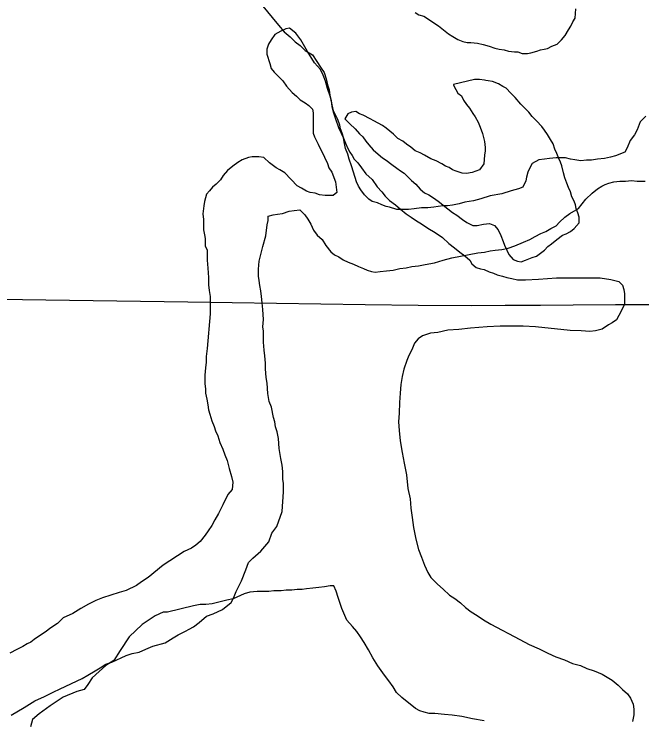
# Model space of a CAD drawing. Extents: x 2.4 to 73.1, y 4.5 to 25.6.
# Drawn here: x 46.2883 to 46.4538, y 18.828 to 19.0134 of the extents above; entities that cross this region are included whole.
import ezdxf

# ---------------------------------------------------------------- set-up
doc = ezdxf.new("R2010")
doc.units = 0
doc.layers.add('GM_X_County_Road', color=7, linetype='Continuous')
doc.layers.add('GM_X_Major_River', color=7, linetype='Continuous')

msp = doc.modelspace()

# ---------------------------------------------------------------- linework, layer by layer
at = {"layer": 'GM_X_County_Road'}
msp.add_lwpolyline([(46.4551, 18.93701), (46.44636, 18.93697), (46.43519, 18.93691), (46.4266, 18.93686), (46.41735, 18.93681), (46.40847, 18.93677), (46.39449, 18.93687), (46.38051, 18.93704), (46.35721, 18.93736), (46.3339, 18.93775), (46.3028, 18.93818), (46.28415, 18.93845)], dxfattribs=at)
at = {"layer": 'GM_X_Major_River'}
for points in [[(46.35321, 19.016), (46.35777, 19.01047), (46.35928, 19.00876), (46.3608, 19.00742), (46.36213, 19.00609), (46.36346, 19.00513), (46.36479, 19.0038), (46.36669, 19.00265), (46.36783, 19.00094), (46.36877, 18.99942), (46.36972, 18.99808), (46.37029, 18.99637), (46.37067, 18.99485), (46.37104, 18.99352), (46.37123, 18.992), (46.37161, 18.99067), (46.3718, 18.98915), (46.37217, 18.98743), (46.37274, 18.98591), (46.3735, 18.98363), (46.37425, 18.98211), (46.37482, 18.98077), (46.37539, 18.97944), (46.37596, 18.97811), (46.37653, 18.97716), (46.37709, 18.97621), (46.37766, 18.97525), (46.37861, 18.9743), (46.37956, 18.97297), (46.3807, 18.97144), (46.38241, 18.96992), (46.38373, 18.96801), (46.38487, 18.96668), (46.38582, 18.96554), (46.38696, 18.96439), (46.38848, 18.96325), (46.38981, 18.9621), (46.39133, 18.96096), (46.39266, 18.96), (46.39398, 18.95905), (46.39531, 18.95829), (46.39702, 18.95714), (46.39892, 18.95599), (46.40082, 18.95466), (46.40253, 18.95313), (46.40405, 18.95199), (46.40538, 18.95084), (46.4067, 18.94989), (46.40803, 18.94874), (46.4086, 18.94779)], [(46.39371, 19.01379), (46.39466, 19.01321), (46.39599, 19.01283), (46.3977, 19.01168), (46.39884, 19.01092), (46.39979, 19.01035), (46.40244, 19.00825), (46.40358, 19.00749), (46.40491, 19.00672), (46.40624, 19.00615), (46.40738, 19.00595), (46.40834, 19.00595), (46.41005, 19.00576), (46.41157, 19.00537), (46.41309, 19.00499), (46.41461, 19.00441), (46.41575, 19.00422), (46.41708, 19.00402), (46.41822, 19.00364), (46.41974, 19.00344), (46.42069, 19.00344), (46.42183, 19.00306), (46.42316, 19.00305), (46.42411, 19.00324), (46.42563, 19.00362), (46.42658, 19.00399), (46.42753, 19.00418), (46.42849, 19.00437), (46.42963, 19.00494), (46.43096, 19.0055), (46.4321, 19.00664), (46.43306, 19.00778), (46.43401, 19.00929), (46.43458, 19.01024), (46.43515, 19.01138), (46.43573, 19.01233), (46.43592, 19.0148)], [(46.35834, 19.00893), (46.35682, 19.00799), (46.35586, 19.00666), (46.3551, 19.00552), (46.35472, 19.00419), (46.35472, 19.00286), (46.35547, 19.00039), (46.35585, 18.99906), (46.35661, 18.99811), (46.35775, 18.99696), (46.35889, 18.99582), (46.35983, 18.99449), (46.36135, 18.99277), (46.36249, 18.99182), (46.36344, 18.99086), (46.36477, 18.9901), (46.36572, 18.98934), (46.36667, 18.98838), (46.36686, 18.98743), (46.36685, 18.98648), (46.36685, 18.98496), (46.36685, 18.98306), (46.36685, 18.98211), (46.36723, 18.98116), (46.36817, 18.97926), (46.36874, 18.97811), (46.36931, 18.97697), (46.36988, 18.97583), (46.37064, 18.97412), (46.37101, 18.97298), (46.37177, 18.97183), (46.37272, 18.96936), (46.37309, 18.96651), (46.37214, 18.96575), (46.37119, 18.96575), (46.37005, 18.96576), (46.36853, 18.96595), (46.36739, 18.96634), (46.36606, 18.96653), (46.36511, 18.96691), (46.36378, 18.96768), (46.36264, 18.96825), (46.35941, 18.97168), (46.35808, 18.97245), (46.35713, 18.97302), (46.35542, 18.97435), (46.35391, 18.97569), (46.35258, 18.97588), (46.35086, 18.97589), (46.34991, 18.9757), (46.3482, 18.97513), (46.34706, 18.97438), (46.34573, 18.97343), (46.34439, 18.9723), (46.34325, 18.97097), (46.34249, 18.96983), (46.34134, 18.96869), (46.34039, 18.96794), (46.33963, 18.96699), (46.33887, 18.96604), (46.33829, 18.96414), (46.3381, 18.963), (46.33791, 18.96091), (46.33809, 18.95939), (46.33809, 18.95825), (46.33809, 18.95673), (46.33828, 18.9554), (46.33847, 18.95445), (46.33846, 18.95255), (46.33903, 18.9514), (46.33903, 18.94874), (46.33921, 18.94665), (46.3394, 18.94418), (46.33939, 18.94228), (46.33958, 18.94076), (46.33977, 18.93924), (46.33977, 18.93772), (46.33976, 18.93639), (46.33976, 18.93468), (46.33898, 18.92556), (46.33879, 18.92347), (46.33879, 18.92195), (46.33859, 18.92043), (46.3384, 18.91853), (46.3384, 18.91625), (46.33858, 18.91492), (46.33858, 18.91377), (46.33896, 18.91225), (46.33915, 18.91073), (46.33934, 18.9094), (46.33971, 18.90826), (46.34028, 18.90655), (46.34085, 18.90503), (46.34123, 18.90388), (46.34179, 18.90255), (46.34236, 18.90084), (46.34312, 18.89913), (46.34369, 18.89761), (46.34426, 18.89608), (46.34482, 18.89399), (46.34539, 18.8919)], [(46.45432, 18.98661), (46.4528, 18.98509), (46.45203, 18.983), (46.45127, 18.98167), (46.45013, 18.98016), (46.44936, 18.97826), (46.44879, 18.97712), (46.44632, 18.97618), (46.44498, 18.9758), (46.44346, 18.97543), (46.44156, 18.97524), (46.44004, 18.97505), (46.43871, 18.97506), (46.43719, 18.97487), (46.43567, 18.97507), (46.43453, 18.97526), (46.43319, 18.97564), (46.43205, 18.97565), (46.43072, 18.97565), (46.42901, 18.97547), (46.42768, 18.97528), (46.42616, 18.9751), (46.42445, 18.97415), (46.42387, 18.9732), (46.4233, 18.97187), (46.42292, 18.97054), (46.42273, 18.96959), (46.42196, 18.96789), (46.42082, 18.96751), (46.41892, 18.96695), (46.41644, 18.96619), (46.4134, 18.96563), (46.41093, 18.96488), (46.40903, 18.96431), (46.40674, 18.96394), (46.40522, 18.96356), (46.40351, 18.96319), (46.40218, 18.963), (46.40104, 18.96301), (46.39971, 18.96282), (46.39857, 18.96263), (46.39704, 18.96245), (46.39533, 18.96245), (46.39343, 18.96227), (46.39191, 18.96208), (46.39001, 18.96209), (46.38887, 18.96209), (46.38697, 18.96267), (46.38602, 18.96286), (46.38488, 18.96324), (46.38374, 18.96382), (46.38241, 18.9642), (46.38146, 18.96477), (46.38032, 18.96592), (46.37937, 18.96725), (46.3788, 18.9682), (46.37823, 18.96934), (46.37748, 18.97182), (46.37691, 18.97353), (46.37634, 18.97524), (46.37596, 18.97657), (46.3754, 18.9781), (46.37502, 18.97981), (46.37483, 18.98095), (46.37445, 18.98209), (46.37408, 18.98323), (46.37389, 18.98418), (46.37332, 18.9857), (46.37218, 18.98799), (46.37143, 18.9916), (46.37067, 18.99388), (46.3701, 18.99579), (46.36954, 18.99731), (46.36878, 18.99883), (46.36726, 19.00055), (46.36537, 19.00359), (46.36366, 19.00664), (46.36233, 19.00835), (46.36062, 19.00969), (46.35967, 19.0095), (46.35834, 19.00893)], [(46.38605, 18.9834), (46.3851, 18.98416), (46.38396, 18.98474), (46.38282, 18.98531), (46.38187, 18.98588), (46.37997, 18.98684), (46.37902, 18.98722), (46.37807, 18.9878), (46.37693, 18.98761), (46.37598, 18.98723), (46.37521, 18.9859), (46.37654, 18.98457), (46.37787, 18.98324), (46.37901, 18.9819), (46.37996, 18.98114), (46.38071, 18.98), (46.38147, 18.97904), (46.38261, 18.97771), (46.38394, 18.97656), (46.38508, 18.97561), (46.38603, 18.97504), (46.38755, 18.97389), (46.38888, 18.97294), (46.38983, 18.97218), (46.39078, 18.9716), (46.39172, 18.97065), (46.39267, 18.9697), (46.39381, 18.96874), (46.39495, 18.96741), (46.39609, 18.96646), (46.39723, 18.96588), (46.39875, 18.96493), (46.40008, 18.96397), (46.40103, 18.96321), (46.4035, 18.9613), (46.40463, 18.96054), (46.40615, 18.95939), (46.40729, 18.95863), (46.40881, 18.95787), (46.40995, 18.95786), (46.41166, 18.95824), (46.41319, 18.95842), (46.41452, 18.95785), (46.41546, 18.95671), (46.41622, 18.95518), (46.41679, 18.95366), (46.41717, 18.95271), (46.41774, 18.95138), (46.4183, 18.95023), (46.41944, 18.9489), (46.42058, 18.94852), (46.42153, 18.94832), (46.42267, 18.9487), (46.42439, 18.94946), (46.42553, 18.94983), (46.42762, 18.95135), (46.42858, 18.95229), (46.42953, 18.95305), (46.43086, 18.95419), (46.43238, 18.95532), (46.43334, 18.9557), (46.43448, 18.95627), (46.43543, 18.95702), (46.43676, 18.95854), (46.43677, 18.96006), (46.43639, 18.9612), (46.43601, 18.96234), (46.43582, 18.9633), (46.43544, 18.96425), (46.43487, 18.96539), (46.4345, 18.96672), (46.43393, 18.96786), (46.43355, 18.969), (46.43298, 18.97034), (46.43261, 18.97167), (46.43223, 18.97357), (46.43185, 18.97452), (46.43147, 18.97547), (46.4309, 18.9768), (46.43034, 18.97795), (46.42996, 18.97928), (46.4292, 18.98042), (46.42844, 18.98175), (46.42768, 18.9829), (46.42692, 18.98385), (46.4256, 18.98537), (46.42446, 18.98652), (46.42351, 18.98766), (46.42256, 18.98861), (46.42142, 18.98976), (46.41991, 18.99147), (46.41877, 18.99261), (46.41763, 18.99395), (46.41668, 18.99433), (46.41554, 18.9951), (46.41402, 18.99567), (46.41288, 18.99586), (46.41225, 18.99599)], [(46.41225, 18.99599), (46.41193, 18.99606), (46.4106, 18.99625), (46.40927, 18.99625), (46.40375, 18.99494)], [(46.40375, 18.99494), (46.40375, 18.99475), (46.40432, 18.99361), (46.40489, 18.99266), (46.40584, 18.99189), (46.4064, 18.99075), (46.40716, 18.98961), (46.40792, 18.98866), (46.40887, 18.98732), (46.40944, 18.98637), (46.41019, 18.98504), (46.41076, 18.98371), (46.41133, 18.98199), (46.4119, 18.9799), (46.41208, 18.97838), (46.41208, 18.97743), (46.41189, 18.97629), (46.41169, 18.97401), (46.41055, 18.97249), (46.4096, 18.97212), (46.40865, 18.97174), (46.40713, 18.97155), (46.40599, 18.97156), (46.40447, 18.97213), (46.40352, 18.97251), (46.40257, 18.97309), (46.40162, 18.97347), (46.40067, 18.97404), (46.39915, 18.97481), (46.39782, 18.97538), (46.39611, 18.97634), (46.39497, 18.97691), (46.39364, 18.97749), (46.3925, 18.97844), (46.39136, 18.9792), (46.39041, 18.97997), (46.38908, 18.98073), (46.38794, 18.98187), (46.38605, 18.9834)], [(46.4385, 18.9648), (46.44021, 18.96631), (46.44155, 18.96745), (46.44269, 18.96821), (46.44364, 18.96858), (46.44459, 18.96896), (46.44592, 18.96934), (46.44744, 18.96952), (46.44897, 18.96952), (46.45049, 18.9697), (46.45201, 18.96951), (46.4541, 18.9695)], [(46.35105, 18.87041), (46.35315, 18.8723), (46.35524, 18.87477), (46.35601, 18.87704), (46.35734, 18.87875), (46.35868, 18.88274), (46.35907, 18.88787), (46.35907, 18.8892), (46.35908, 18.89015), (46.35889, 18.8911), (46.35889, 18.89319), (46.3587, 18.8949), (46.35833, 18.89661), (46.35795, 18.89927), (46.35777, 18.90193), (46.35739, 18.90365), (46.35701, 18.90498), (46.35682, 18.90631), (46.35644, 18.90745), (46.35588, 18.91011), (46.35531, 18.91164), (46.35493, 18.91373), (46.35475, 18.91639), (46.35456, 18.91791), (46.35438, 18.92019), (46.35438, 18.92171), (46.35419, 18.92361), (46.354, 18.92513), (46.35382, 18.92722), (46.35382, 18.93007), (46.35364, 18.93122), (46.35383, 18.93312), (46.35364, 18.93578), (46.35346, 18.93749), (46.35327, 18.9392), (46.35308, 18.94072), (46.35289, 18.94205), (46.35271, 18.94338), (46.35252, 18.94452), (46.35252, 18.94642), (46.35272, 18.94851), (46.3531, 18.95022), (46.35367, 18.95231), (46.35444, 18.95516), (46.35482, 18.95801), (46.35502, 18.95915), (46.35502, 18.96029), (46.35635, 18.96067), (46.35749, 18.96085), (46.35882, 18.96104), (46.36054, 18.9616), (46.36187, 18.96179), (46.36339, 18.96198), (46.36472, 18.96064), (46.36548, 18.9595), (46.36623, 18.95817), (46.36699, 18.95664), (46.36794, 18.95531), (46.36927, 18.95417), (46.37022, 18.95264), (46.37154, 18.95093), (46.37249, 18.95017), (46.37363, 18.94959), (46.37477, 18.94883), (46.3761, 18.94826), (46.37743, 18.94768), (46.37876, 18.94711), (46.38009, 18.94653), (46.38104, 18.94615), (46.38218, 18.94577), (46.38313, 18.94557), (46.38446, 18.94576), (46.38618, 18.94595), (46.38789, 18.94613), (46.3896, 18.94651), (46.39131, 18.94669), (46.39283, 18.94707), (46.39454, 18.94725), (46.39626, 18.94763), (46.39873, 18.948), (46.40101, 18.94875), (46.4033, 18.94932), (46.41014, 18.95063), (46.41185, 18.95081), (46.41338, 18.95119), (46.41471, 18.95137), (46.41642, 18.95156), (46.41813, 18.95193), (46.41984, 18.9525), (46.42213, 18.95344), (46.42384, 18.9542), (46.42517, 18.95495), (46.42669, 18.95571), (46.42803, 18.95628), (46.42936, 18.95703), (46.43069, 18.95779), (46.43164, 18.95874), (46.43298, 18.96006), (46.43431, 18.96101), (46.43659, 18.96233), (46.4385, 18.9648)], [(46.4086, 18.94779), (46.40974, 18.94684), (46.41088, 18.94646), (46.41183, 18.94626), (46.41316, 18.94569), (46.4143, 18.9453), (46.41525, 18.94492), (46.41658, 18.94454), (46.41772, 18.94415), (46.41905, 18.94396), (46.42057, 18.94358), (46.42266, 18.94357), (46.42609, 18.94375), (46.43084, 18.94411), (46.43788, 18.94409), (46.44225, 18.94408), (46.4451, 18.94369), (46.44719, 18.94312), (46.44814, 18.94216), (46.44852, 18.94102), (46.44871, 18.93988), (46.4487, 18.93874), (46.4487, 18.93722), (46.44813, 18.93608), (46.44717, 18.93418), (46.4466, 18.93304), (46.44546, 18.93229), (46.44451, 18.93172), (46.44279, 18.93058), (46.44108, 18.93021), (46.43956, 18.93003), (46.43728, 18.93022), (46.43443, 18.93023), (46.4253, 18.93121), (46.42207, 18.93141), (46.41903, 18.93142), (46.41599, 18.93143), (46.41256, 18.93125), (46.40819, 18.93088), (46.40515, 18.93051), (46.40229, 18.93033), (46.39963, 18.92976), (46.39773, 18.92958), (46.39564, 18.92883), (46.3945, 18.92807), (46.39354, 18.92693), (46.39278, 18.92522), (46.39201, 18.92371), (46.39144, 18.92238), (46.39068, 18.9201), (46.39029, 18.9182), (46.38991, 18.91611), (46.38971, 18.91383), (46.38952, 18.91136), (46.38951, 18.90851), (46.38932, 18.90623), (46.38951, 18.90395), (46.38969, 18.90129), (46.39025, 18.89824), (46.39082, 18.89539), (46.39138, 18.89235), (46.39176, 18.88874), (46.39232, 18.88607), (46.39251, 18.8836), (46.39288, 18.88113), (46.39326, 18.87847), (46.39382, 18.87543), (46.39458, 18.87276), (46.39534, 18.87067), (46.39609, 18.86858), (46.39704, 18.86667), (46.3978, 18.86534), (46.39951, 18.86363), (46.40102, 18.86229), (46.40273, 18.86076), (46.40406, 18.85981), (46.40558, 18.85867), (46.40691, 18.85752), (46.40843, 18.85638), (46.40995, 18.85542), (46.41166, 18.85428), (46.41356, 18.85313), (46.42115, 18.84912), (46.42362, 18.84778), (46.42628, 18.84663), (46.42856, 18.84548), (46.43065, 18.84453), (46.43293, 18.84376), (46.43502, 18.8428), (46.43711, 18.84223), (46.43882, 18.84146), (46.44072, 18.84088), (46.44281, 18.83993), (46.44547, 18.8384), (46.44699, 18.83706), (46.44813, 18.83592), (46.44946, 18.83478), (46.45022, 18.83363), (46.45097, 18.83211), (46.45116, 18.83078), (46.45116, 18.82926)], [(46.34539, 18.8919), (46.34577, 18.89038), (46.34557, 18.88848), (46.34443, 18.88715), (46.34309, 18.88449), (46.34195, 18.88221), (46.34099, 18.88051), (46.34023, 18.87899), (46.33928, 18.87766), (46.33852, 18.87652), (46.33718, 18.87482), (46.33604, 18.87387), (46.3349, 18.87311), (46.33299, 18.87217), (46.32747, 18.86857), (46.32348, 18.86535), (46.32176, 18.86422), (46.32043, 18.86327), (46.31776, 18.86195), (46.31586, 18.86139), (46.31149, 18.86007), (46.30977, 18.85931), (46.30787, 18.85837), (46.30578, 18.85723), (46.30368, 18.85591), (46.30121, 18.85478), (46.29969, 18.85326), (46.29797, 18.85212), (46.29645, 18.85099), (46.29493, 18.85004), (46.29359, 18.8491), (46.29264, 18.84834), (46.29169, 18.84796), (46.29055, 18.8472), (46.28903, 18.84645), (46.28712, 18.8455)], [(46.28747, 18.82916), (46.2909, 18.83124), (46.29376, 18.83294), (46.29623, 18.83407), (46.29851, 18.83521), (46.30042, 18.83615), (46.30612, 18.8388), (46.30765, 18.83974), (46.30955, 18.84088), (46.31088, 18.84163), (46.31241, 18.84258), (46.31393, 18.84314), (46.31526, 18.84371), (46.3164, 18.84428), (46.31773, 18.84484), (46.31926, 18.84541), (46.32116, 18.84578), (46.32287, 18.84654), (46.32477, 18.8473), (46.32801, 18.84824), (46.3301, 18.84956), (46.33143, 18.85032), (46.33334, 18.85126), (46.33429, 18.85183), (46.33543, 18.8524), (46.33695, 18.85353), (46.33886, 18.85524), (46.34057, 18.8558), (46.34304, 18.85693), (46.34533, 18.85883), (46.3459, 18.85997), (46.34666, 18.86168), (46.348, 18.86452), (46.34915, 18.86737), (46.34991, 18.86927), (46.35105, 18.87041)], [(46.4118, 18.82767), (46.40876, 18.82825), (46.4059, 18.82883), (46.40343, 18.82921), (46.40134, 18.82941), (46.39887, 18.82961), (46.39735, 18.82961), (46.39602, 18.83), (46.39488, 18.83038), (46.39374, 18.83095), (46.39013, 18.83382), (46.3888, 18.83515), (46.38786, 18.83667), (46.38672, 18.8382), (46.38558, 18.83972), (46.38387, 18.8422), (46.38255, 18.84429), (46.38141, 18.84638), (46.38027, 18.84829), (46.37933, 18.84981), (46.37838, 18.85115), (46.37724, 18.85248), (46.37572, 18.8542), (46.3744, 18.85724), (46.37345, 18.86009), (46.37288, 18.86181), (46.37232, 18.86314), (46.37136, 18.86314), (46.36984, 18.86296), (46.36832, 18.86277), (46.3668, 18.86258), (46.36509, 18.8624), (46.36395, 18.86221), (46.36262, 18.86222), (46.36128, 18.86203), (46.35976, 18.86204), (46.35843, 18.86185), (46.35748, 18.86185), (46.35653, 18.86186), (46.3552, 18.86167), (46.35349, 18.86167), (46.35216, 18.86168), (46.35026, 18.86149), (46.34873, 18.86112), (46.34683, 18.86017), (46.34588, 18.8598), (46.34417, 18.85942), (46.34208, 18.85886), (46.34036, 18.85848), (46.33865, 18.8583), (46.33713, 18.8583), (46.33542, 18.85793), (46.32857, 18.85624), (46.32743, 18.85624), (46.32534, 18.8553), (46.32191, 18.85303), (46.31848, 18.84981), (46.31619, 18.8462), (46.31448, 18.84355), (46.31238, 18.84222), (46.31067, 18.84071), (46.30876, 18.839), (46.30762, 18.8373), (46.30667, 18.83597), (46.30476, 18.8354), (46.30115, 18.8339), (46.29772, 18.83162), (46.29487, 18.82954), (46.29315, 18.82803), (46.29258, 18.82613)], [(46.45116, 18.82926), (46.45077, 18.82755)]]:
    msp.add_lwpolyline(points, dxfattribs=at)

doc.saveas('drawing.dxf')
